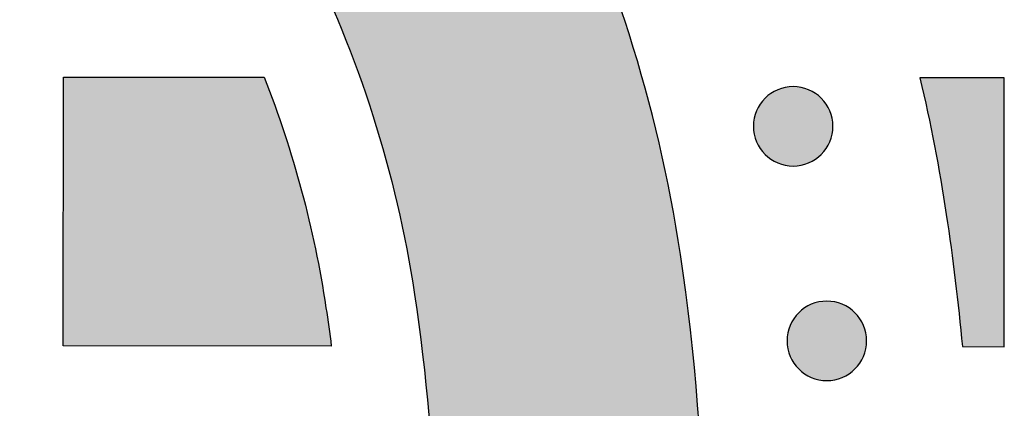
# Model space of a CAD drawing. Header units: millimetres. Extents: x -3873 to -97, y 912 to 4165.
# Tile 336 of 725: x -3179 to -3135, y 1576 to 1594. Entities that reach past the tile are written whole.
import ezdxf

# ---------------------------------------------------------------- set-up
doc = ezdxf.new("R2010")
doc.units = ezdxf.units.MM
doc.layers.add('pattern', color=7, linetype='Continuous', true_color=0x000000)

msp = doc.modelspace()

# ---------------------------------------------------------------- hatches: boundary and pattern name
at = {"layer": 'pattern'}
for points in [[(-3255.521, 1629.604), (-3261.289, 1614.584), (-3247.057, 1620.137), (-3244.548, 1621.069), (-3242.001, 1621.923), (-3239.418, 1622.695), (-3236.805, 1623.385), (-3234.165, 1623.99), (-3231.503, 1624.51), (-3228.821, 1624.942), (-3226.126, 1625.285), (-3223.421, 1625.54), (-3220.71, 1625.706), (-3217.998, 1625.783), (-3215.29, 1625.771), (-3212.589, 1625.67), (-3209.9, 1625.482), (-3207.228, 1625.207), (-3204.575, 1624.847), (-3203.581, 1624.685), (-3202.588, 1624.504), (-3201.595, 1624.303), (-3200.604, 1624.081), (-3199.615, 1623.84), (-3198.63, 1623.578), (-3197.647, 1623.297), (-3196.669, 1622.995), (-3195.695, 1622.674), (-3194.726, 1622.332), (-3193.764, 1621.971), (-3192.807, 1621.591), (-3191.858, 1621.191), (-3190.917, 1620.772), (-3189.983, 1620.334), (-3189.059, 1619.877), (-3188.143, 1619.402), (-3187.238, 1618.909), (-3186.343, 1618.398), (-3185.459, 1617.87), (-3184.586, 1617.324), (-3183.725, 1616.762), (-3182.877, 1616.183), (-3182.042, 1615.588), (-3181.219, 1614.978), (-3180.411, 1614.353), (-3179.617, 1613.713), (-3178.837, 1613.059), (-3178.072, 1612.391), (-3177.322, 1611.71), (-3176.588, 1611.017), (-3175.87, 1610.311), (-3175.165, 1609.591), (-3174.473, 1608.856), (-3173.794, 1608.105), (-3173.127, 1607.339), (-3172.475, 1606.558), (-3171.836, 1605.762), (-3171.213, 1604.952), (-3170.604, 1604.129), (-3170.011, 1603.292), (-3169.434, 1602.443), (-3168.873, 1601.581), (-3168.329, 1600.708), (-3167.802, 1599.823), (-3167.293, 1598.927), (-3166.802, 1598.02), (-3166.328, 1597.104), (-3165.874, 1596.178), (-3165.437, 1595.244), (-3165.02, 1594.302), (-3164.622, 1593.352), (-3164.243, 1592.395), (-3163.884, 1591.432), (-3163.545, 1590.462), (-3163.225, 1589.488), (-3162.925, 1588.509), (-3162.646, 1587.526), (-3162.386, 1586.54), (-3162.147, 1585.55), (-3161.927, 1584.559), (-3161.728, 1583.566), (-3161.548, 1582.572), (-3161.389, 1581.578), (-3161.034, 1578.925), (-3160.764, 1576.252), (-3160.581, 1573.562), (-3160.485, 1570.861), (-3160.478, 1568.153), (-3160.56, 1565.441), (-3160.731, 1562.731), (-3160.991, 1560.026), (-3161.34, 1557.331), (-3161.777, 1554.651), (-3162.301, 1551.989), (-3162.912, 1549.351), (-3163.607, 1546.739), (-3164.384, 1544.158), (-3165.243, 1541.612), (-3166.18, 1539.105), (-3171.759, 1524.883), (-3156.729, 1530.623), (-3156.062, 1532.149), (-3155.421, 1533.69), (-3154.805, 1535.246), (-3154.216, 1536.816), (-3153.654, 1538.399), (-3153.118, 1539.994), (-3152.611, 1541.601), (-3152.132, 1543.219), (-3151.681, 1544.848), (-3151.259, 1546.486), (-3150.865, 1548.134), (-3150.501, 1549.789), (-3150.167, 1551.452), (-3149.862, 1553.121), (-3149.587, 1554.796), (-3149.342, 1556.475), (-3149.127, 1558.159), (-3148.943, 1559.847), (-3148.789, 1561.536), (-3148.665, 1563.228), (-3148.571, 1564.92), (-3148.508, 1566.612), (-3148.476, 1568.304), (-3148.473, 1569.994), (-3148.501, 1571.681), (-3148.558, 1573.366), (-3148.646, 1575.046), (-3148.763, 1576.722), (-3148.909, 1578.392), (-3149.085, 1580.056), (-3149.289, 1581.713), (-3149.522, 1583.362), (-3149.719, 1584.588), (-3149.94, 1585.813), (-3150.186, 1587.037), (-3150.456, 1588.26), (-3150.752, 1589.479), (-3151.072, 1590.695), (-3151.417, 1591.907), (-3151.786, 1593.115), (-3152.18, 1594.316), (-3152.599, 1595.511), (-3153.042, 1596.699), (-3153.509, 1597.879), (-3153.999, 1599.05), (-3154.514, 1600.212), (-3155.052, 1601.364), (-3155.612, 1602.505), (-3156.196, 1603.634), (-3156.802, 1604.752), (-3157.43, 1605.856), (-3158.079, 1606.948), (-3158.75, 1608.025), (-3159.441, 1609.088), (-3160.153, 1610.135), (-3160.884, 1611.166), (-3161.635, 1612.181), (-3162.404, 1613.18), (-3163.191, 1614.16), (-3163.995, 1615.123), (-3164.817, 1616.068), (-3165.655, 1616.994), (-3166.508, 1617.901), (-3167.376, 1618.788), (-3168.262, 1619.658), (-3169.167, 1620.513), (-3170.092, 1621.353), (-3171.035, 1622.176), (-3171.996, 1622.983), (-3172.976, 1623.772), (-3173.972, 1624.543), (-3174.986, 1625.295), (-3176.016, 1626.028), (-3177.062, 1626.742), (-3178.123, 1627.435), (-3179.199, 1628.108), (-3180.289, 1628.759), (-3181.393, 1629.389), (-3182.509, 1629.997), (-3183.637, 1630.583), (-3184.777, 1631.146), (-3185.928, 1631.686), (-3187.089, 1632.203), (-3188.26, 1632.696), (-3189.439, 1633.165), (-3190.625, 1633.61), (-3191.82, 1634.031), (-3193.02, 1634.427), (-3194.227, 1634.799), (-3195.438, 1635.146), (-3196.654, 1635.469), (-3197.873, 1635.766), (-3199.094, 1636.039), (-3200.318, 1636.287), (-3201.543, 1636.511), (-3202.769, 1636.71), (-3204.417, 1636.946), (-3206.074, 1637.154), (-3207.737, 1637.333), (-3209.407, 1637.482), (-3211.083, 1637.602), (-3212.763, 1637.693), (-3214.447, 1637.754), (-3216.135, 1637.785), (-3217.825, 1637.785), (-3219.516, 1637.756), (-3221.209, 1637.696), (-3222.901, 1637.606), (-3224.593, 1637.485), (-3226.283, 1637.334), (-3227.97, 1637.153), (-3229.655, 1636.941), (-3231.335, 1636.7), (-3233.01, 1636.428), (-3234.68, 1636.126), (-3236.343, 1635.795), (-3237.999, 1635.434), (-3239.647, 1635.044), (-3241.286, 1634.625), (-3242.916, 1634.177), (-3244.535, 1633.701), (-3246.143, 1633.196), (-3247.74, 1632.664), (-3249.324, 1632.105), (-3250.894, 1631.519), (-3252.451, 1630.906), (-3253.994, 1630.268)], [(-3165.344, 1580.983), (-3165.106, 1579.27), (-3177.077, 1579.281), (-3177.065, 1591.281), (-3168.098, 1591.272), (-3167.629, 1590.025), (-3167.195, 1588.764), (-3166.796, 1587.49), (-3166.432, 1586.205), (-3166.105, 1584.91), (-3165.814, 1583.607), (-3165.561, 1582.298)], [(-3138.831, 1591.244), (-3138.49, 1589.729), (-3138.18, 1588.207), (-3137.902, 1586.679), (-3137.655, 1585.146), (-3137.254, 1582.199), (-3136.936, 1579.243), (-3135.077, 1579.241), (-3135.066, 1591.241)], [(-3145.743, 1590.337), (-3145.715, 1590.365), (-3145.686, 1590.392), (-3145.656, 1590.419), (-3145.626, 1590.445), (-3145.594, 1590.471), (-3145.561, 1590.496), (-3145.528, 1590.52), (-3145.494, 1590.544), (-3145.459, 1590.568), (-3145.423, 1590.591), (-3145.387, 1590.613), (-3145.35, 1590.634), (-3145.312, 1590.654), (-3145.273, 1590.674), (-3145.233, 1590.693), (-3145.193, 1590.711), (-3145.152, 1590.728), (-3145.111, 1590.744), (-3145.069, 1590.759), (-3145.027, 1590.773), (-3144.984, 1590.786), (-3144.94, 1590.798), (-3144.896, 1590.809), (-3144.852, 1590.819), (-3144.807, 1590.827), (-3144.762, 1590.835), (-3144.717, 1590.841), (-3144.672, 1590.847), (-3144.626, 1590.851), (-3144.58, 1590.854), (-3144.534, 1590.855), (-3144.488, 1590.856), (-3144.442, 1590.855), (-3144.397, 1590.853), (-3144.351, 1590.85), (-3144.305, 1590.846), (-3144.26, 1590.841), (-3144.214, 1590.834), (-3144.169, 1590.827), (-3144.125, 1590.818), (-3144.081, 1590.808), (-3144.037, 1590.797), (-3143.993, 1590.785), (-3143.95, 1590.772), (-3143.908, 1590.758), (-3143.866, 1590.742), (-3143.824, 1590.726), (-3143.784, 1590.709), (-3143.744, 1590.691), (-3143.704, 1590.672), (-3143.666, 1590.653), (-3143.628, 1590.632), (-3143.59, 1590.611), (-3143.554, 1590.589), (-3143.518, 1590.566), (-3143.483, 1590.543), (-3143.449, 1590.518), (-3143.416, 1590.494), (-3143.384, 1590.469), (-3143.352, 1590.443), (-3143.321, 1590.416), (-3143.291, 1590.39), (-3143.262, 1590.363), (-3143.234, 1590.335), (-3143.207, 1590.307), (-3143.18, 1590.278), (-3143.153, 1590.248), (-3143.127, 1590.217), (-3143.101, 1590.185), (-3143.076, 1590.153), (-3143.051, 1590.12), (-3143.027, 1590.086), (-3143.004, 1590.051), (-3142.981, 1590.015), (-3142.959, 1589.978), (-3142.938, 1589.941), (-3142.917, 1589.903), (-3142.898, 1589.864), (-3142.879, 1589.825), (-3142.861, 1589.785), (-3142.844, 1589.744), (-3142.828, 1589.703), (-3142.813, 1589.661), (-3142.799, 1589.618), (-3142.786, 1589.575), (-3142.774, 1589.532), (-3142.763, 1589.488), (-3142.753, 1589.443), (-3142.744, 1589.399), (-3142.737, 1589.354), (-3142.73, 1589.309), (-3142.725, 1589.263), (-3142.721, 1589.217), (-3142.718, 1589.172), (-3142.716, 1589.126), (-3142.716, 1589.08), (-3142.716, 1589.034), (-3142.718, 1588.988), (-3142.721, 1588.942), (-3142.725, 1588.897), (-3142.731, 1588.851), (-3142.737, 1588.806), (-3142.745, 1588.761), (-3142.754, 1588.716), (-3142.764, 1588.672), (-3142.775, 1588.628), (-3142.787, 1588.585), (-3142.8, 1588.542), (-3142.814, 1588.499), (-3142.829, 1588.457), (-3142.845, 1588.416), (-3142.862, 1588.375), (-3142.88, 1588.335), (-3142.899, 1588.296), (-3142.919, 1588.257), (-3142.939, 1588.219), (-3142.961, 1588.182), (-3142.983, 1588.145), (-3143.006, 1588.11), (-3143.029, 1588.075), (-3143.053, 1588.041), (-3143.078, 1588.007), (-3143.103, 1587.975), (-3143.129, 1587.943), (-3143.155, 1587.913), (-3143.182, 1587.883), (-3143.209, 1587.854), (-3143.237, 1587.826), (-3143.265, 1587.798), (-3143.294, 1587.771), (-3143.324, 1587.744), (-3143.355, 1587.718), (-3143.386, 1587.692), (-3143.419, 1587.667), (-3143.452, 1587.643), (-3143.486, 1587.619), (-3143.521, 1587.595), (-3143.557, 1587.573), (-3143.593, 1587.551), (-3143.631, 1587.529), (-3143.669, 1587.509), (-3143.707, 1587.489), (-3143.747, 1587.47), (-3143.787, 1587.453), (-3143.828, 1587.436), (-3143.869, 1587.419), (-3143.911, 1587.404), (-3143.953, 1587.39), (-3143.996, 1587.377), (-3144.04, 1587.365), (-3144.084, 1587.354), (-3144.128, 1587.345), (-3144.173, 1587.336), (-3144.218, 1587.328), (-3144.263, 1587.322), (-3144.308, 1587.317), (-3144.354, 1587.312), (-3144.4, 1587.31), (-3144.446, 1587.308), (-3144.492, 1587.307), (-3144.538, 1587.308), (-3144.584, 1587.31), (-3144.629, 1587.313), (-3144.675, 1587.317), (-3144.72, 1587.322), (-3144.766, 1587.329), (-3144.811, 1587.336), (-3144.855, 1587.345), (-3144.9, 1587.355), (-3144.943, 1587.366), (-3144.987, 1587.378), (-3145.03, 1587.391), (-3145.072, 1587.406), (-3145.114, 1587.421), (-3145.156, 1587.437), (-3145.196, 1587.454), (-3145.236, 1587.472), (-3145.276, 1587.491), (-3145.314, 1587.51), (-3145.352, 1587.531), (-3145.39, 1587.552), (-3145.426, 1587.574), (-3145.462, 1587.597), (-3145.497, 1587.621), (-3145.531, 1587.645), (-3145.564, 1587.669), (-3145.597, 1587.695), (-3145.628, 1587.72), (-3145.659, 1587.747), (-3145.689, 1587.773), (-3145.718, 1587.801), (-3145.746, 1587.828), (-3145.773, 1587.856), (-3145.8, 1587.885), (-3145.827, 1587.915), (-3145.853, 1587.946), (-3145.879, 1587.978), (-3145.904, 1588.01), (-3145.929, 1588.043), (-3145.953, 1588.078), (-3145.976, 1588.113), (-3145.999, 1588.148), (-3146.021, 1588.185), (-3146.042, 1588.222), (-3146.063, 1588.26), (-3146.082, 1588.299), (-3146.101, 1588.338), (-3146.119, 1588.378), (-3146.136, 1588.419), (-3146.152, 1588.461), (-3146.167, 1588.502), (-3146.181, 1588.545), (-3146.194, 1588.588), (-3146.206, 1588.631), (-3146.217, 1588.675), (-3146.227, 1588.72), (-3146.236, 1588.764), (-3146.243, 1588.809), (-3146.25, 1588.855), (-3146.255, 1588.9), (-3146.259, 1588.946), (-3146.262, 1588.991), (-3146.264, 1589.037), (-3146.264, 1589.083), (-3146.264, 1589.129), (-3146.262, 1589.175), (-3146.259, 1589.221), (-3146.255, 1589.266), (-3146.249, 1589.312), (-3146.243, 1589.357), (-3146.235, 1589.402), (-3146.226, 1589.447), (-3146.216, 1589.491), (-3146.205, 1589.535), (-3146.193, 1589.578), (-3146.18, 1589.621), (-3146.166, 1589.664), (-3146.151, 1589.706), (-3146.135, 1589.747), (-3146.118, 1589.788), (-3146.1, 1589.828), (-3146.081, 1589.867), (-3146.061, 1589.906), (-3146.041, 1589.944), (-3146.019, 1589.981), (-3145.997, 1590.018), (-3145.974, 1590.053), (-3145.951, 1590.088), (-3145.927, 1590.122), (-3145.902, 1590.156), (-3145.877, 1590.188), (-3145.851, 1590.22), (-3145.825, 1590.25), (-3145.798, 1590.28), (-3145.771, 1590.309)], [(-3144.243, 1580.756), (-3144.215, 1580.783), (-3144.186, 1580.81), (-3144.156, 1580.837), (-3144.125, 1580.863), (-3144.093, 1580.889), (-3144.061, 1580.914), (-3144.028, 1580.939), (-3143.993, 1580.963), (-3143.959, 1580.986), (-3143.923, 1581.009), (-3143.886, 1581.031), (-3143.849, 1581.052), (-3143.811, 1581.073), (-3143.772, 1581.092), (-3143.733, 1581.111), (-3143.693, 1581.129), (-3143.652, 1581.146), (-3143.611, 1581.162), (-3143.569, 1581.177), (-3143.526, 1581.191), (-3143.483, 1581.204), (-3143.44, 1581.216), (-3143.396, 1581.227), (-3143.351, 1581.237), (-3143.307, 1581.246), (-3143.262, 1581.253), (-3143.217, 1581.26), (-3143.171, 1581.265), (-3143.125, 1581.269), (-3143.08, 1581.272), (-3143.034, 1581.274), (-3142.988, 1581.274), (-3142.942, 1581.274), (-3142.896, 1581.272), (-3142.85, 1581.269), (-3142.805, 1581.265), (-3142.759, 1581.259), (-3142.714, 1581.253), (-3142.669, 1581.245), (-3142.624, 1581.236), (-3142.58, 1581.226), (-3142.536, 1581.215), (-3142.493, 1581.203), (-3142.45, 1581.19), (-3142.407, 1581.176), (-3142.365, 1581.161), (-3142.324, 1581.145), (-3142.283, 1581.128), (-3142.243, 1581.11), (-3142.204, 1581.091), (-3142.165, 1581.071), (-3142.127, 1581.051), (-3142.09, 1581.029), (-3142.053, 1581.007), (-3142.018, 1580.984), (-3141.983, 1580.961), (-3141.949, 1580.937), (-3141.915, 1580.912), (-3141.883, 1580.887), (-3141.851, 1580.861), (-3141.821, 1580.835), (-3141.791, 1580.808), (-3141.762, 1580.781), (-3141.734, 1580.753), (-3141.706, 1580.725), (-3141.679, 1580.696), (-3141.652, 1580.666), (-3141.626, 1580.636), (-3141.6, 1580.604), (-3141.575, 1580.571), (-3141.551, 1580.538), (-3141.527, 1580.504), (-3141.503, 1580.469), (-3141.48, 1580.433), (-3141.458, 1580.397), (-3141.437, 1580.359), (-3141.417, 1580.321), (-3141.397, 1580.283), (-3141.378, 1580.243), (-3141.36, 1580.203), (-3141.343, 1580.162), (-3141.327, 1580.121), (-3141.312, 1580.079), (-3141.298, 1580.037), (-3141.285, 1579.994), (-3141.273, 1579.95), (-3141.262, 1579.906), (-3141.252, 1579.862), (-3141.244, 1579.817), (-3141.236, 1579.772), (-3141.23, 1579.727), (-3141.225, 1579.682), (-3141.22, 1579.636), (-3141.217, 1579.59), (-3141.216, 1579.544), (-3141.215, 1579.498), (-3141.216, 1579.452), (-3141.218, 1579.407), (-3141.221, 1579.361), (-3141.225, 1579.315), (-3141.23, 1579.27), (-3141.237, 1579.224), (-3141.244, 1579.179), (-3141.253, 1579.135), (-3141.263, 1579.09), (-3141.274, 1579.047), (-3141.286, 1579.003), (-3141.299, 1578.96), (-3141.313, 1578.918), (-3141.329, 1578.876), (-3141.345, 1578.834), (-3141.362, 1578.794), (-3141.38, 1578.754), (-3141.399, 1578.714), (-3141.418, 1578.676), (-3141.439, 1578.638), (-3141.46, 1578.6), (-3141.482, 1578.564), (-3141.505, 1578.528), (-3141.528, 1578.493), (-3141.553, 1578.459), (-3141.577, 1578.426), (-3141.603, 1578.393), (-3141.628, 1578.362), (-3141.655, 1578.331), (-3141.681, 1578.301), (-3141.709, 1578.272), (-3141.736, 1578.244), (-3141.764, 1578.217), (-3141.793, 1578.19), (-3141.823, 1578.163), (-3141.854, 1578.137), (-3141.886, 1578.111), (-3141.918, 1578.086), (-3141.951, 1578.061), (-3141.986, 1578.037), (-3142.02, 1578.014), (-3142.056, 1577.991), (-3142.093, 1577.969), (-3142.13, 1577.948), (-3142.168, 1577.927), (-3142.207, 1577.908), (-3142.246, 1577.889), (-3142.286, 1577.871), (-3142.327, 1577.854), (-3142.368, 1577.838), (-3142.41, 1577.823), (-3142.453, 1577.809), (-3142.496, 1577.796), (-3142.539, 1577.784), (-3142.583, 1577.773), (-3142.628, 1577.763), (-3142.672, 1577.754), (-3142.717, 1577.747), (-3142.762, 1577.74), (-3142.808, 1577.735), (-3142.854, 1577.731), (-3142.899, 1577.728), (-3142.945, 1577.726), (-3142.991, 1577.726), (-3143.037, 1577.726), (-3143.083, 1577.728), (-3143.129, 1577.731), (-3143.174, 1577.735), (-3143.22, 1577.741), (-3143.265, 1577.747), (-3143.31, 1577.755), (-3143.355, 1577.764), (-3143.399, 1577.774), (-3143.443, 1577.785), (-3143.486, 1577.797), (-3143.529, 1577.81), (-3143.572, 1577.824), (-3143.614, 1577.839), (-3143.655, 1577.855), (-3143.696, 1577.872), (-3143.736, 1577.89), (-3143.775, 1577.909), (-3143.814, 1577.929), (-3143.852, 1577.949), (-3143.889, 1577.971), (-3143.926, 1577.993), (-3143.961, 1578.016), (-3143.996, 1578.039), (-3144.03, 1578.063), (-3144.064, 1578.088), (-3144.096, 1578.113), (-3144.128, 1578.139), (-3144.158, 1578.165), (-3144.188, 1578.192), (-3144.217, 1578.219), (-3144.245, 1578.247), (-3144.273, 1578.275), (-3144.3, 1578.304), (-3144.327, 1578.334), (-3144.353, 1578.364), (-3144.379, 1578.396), (-3144.404, 1578.429), (-3144.428, 1578.462), (-3144.452, 1578.496), (-3144.476, 1578.531), (-3144.498, 1578.567), (-3144.52, 1578.603), (-3144.542, 1578.641), (-3144.562, 1578.679), (-3144.582, 1578.717), (-3144.601, 1578.757), (-3144.619, 1578.797), (-3144.636, 1578.838), (-3144.652, 1578.879), (-3144.667, 1578.921), (-3144.681, 1578.963), (-3144.694, 1579.006), (-3144.706, 1579.05), (-3144.717, 1579.094), (-3144.726, 1579.138), (-3144.735, 1579.183), (-3144.743, 1579.228), (-3144.749, 1579.273), (-3144.754, 1579.318), (-3144.759, 1579.364), (-3144.761, 1579.41), (-3144.763, 1579.456), (-3144.764, 1579.502), (-3144.763, 1579.548), (-3144.761, 1579.593), (-3144.758, 1579.639), (-3144.754, 1579.685), (-3144.749, 1579.73), (-3144.742, 1579.776), (-3144.735, 1579.821), (-3144.726, 1579.865), (-3144.716, 1579.91), (-3144.705, 1579.953), (-3144.693, 1579.997), (-3144.68, 1580.04), (-3144.666, 1580.082), (-3144.65, 1580.124), (-3144.634, 1580.166), (-3144.617, 1580.206), (-3144.599, 1580.246), (-3144.58, 1580.286), (-3144.561, 1580.324), (-3144.54, 1580.362), (-3144.519, 1580.4), (-3144.497, 1580.436), (-3144.474, 1580.472), (-3144.45, 1580.507), (-3144.426, 1580.541), (-3144.402, 1580.574), (-3144.376, 1580.607), (-3144.351, 1580.638), (-3144.324, 1580.669), (-3144.298, 1580.699), (-3144.27, 1580.728)]]:
    msp.add_hatch(color=256, dxfattribs=at).paths.add_polyline_path(points, flags=0)

# ---------------------------------------------------------------- linework, layer by layer
for points in [[(-3165.106, 1579.27), (-3177.077, 1579.281), (-3177.065, 1591.281), (-3168.098, 1591.272)], [(-3136.936, 1579.243), (-3135.077, 1579.241), (-3135.066, 1591.241), (-3138.831, 1591.244)]]:
    msp.add_lwpolyline(points, dxfattribs=at)
at = {"layer": 'pattern', "extrusion": (0, 0, -1)}
for centre in [(3144.49, 1589.082), (3142.989, 1579.5)]:
    msp.add_circle(centre, 1.774, dxfattribs=at)
at = {"layer": 'pattern'}
for centre, radius, start, end in [((-3212.331, 1573.919), 63.514, 8.54949, 44.9454), ((-3243.121, 1569.291), 94.651, 335.88767, 8.54949)]:
    msp.add_arc(centre, radius, start, end, dxfattribs=at)
at = {"layer": 'pattern', "extrusion": (0, 0, -1)}
for centre, radius, start, end in [((3212.331, 1573.919), 51.514, 135.0546, 171.4505), ((3212.331, 1573.919), 47.514, 158.5795, 171.4505), ((3212.331, 1573.919), 75.514, 166.73678, 171.4505), ((3243.121, 1569.291), 106.651, 171.4505, 174.64545), ((3243.121, 1569.291), 82.651, 171.45051, 201.42112), ((3243.12, 1569.291), 78.65, 171.45049, 172.71067)]:
    msp.add_arc(centre, radius, start, end, dxfattribs=at)

doc.saveas('drawing.dxf')
